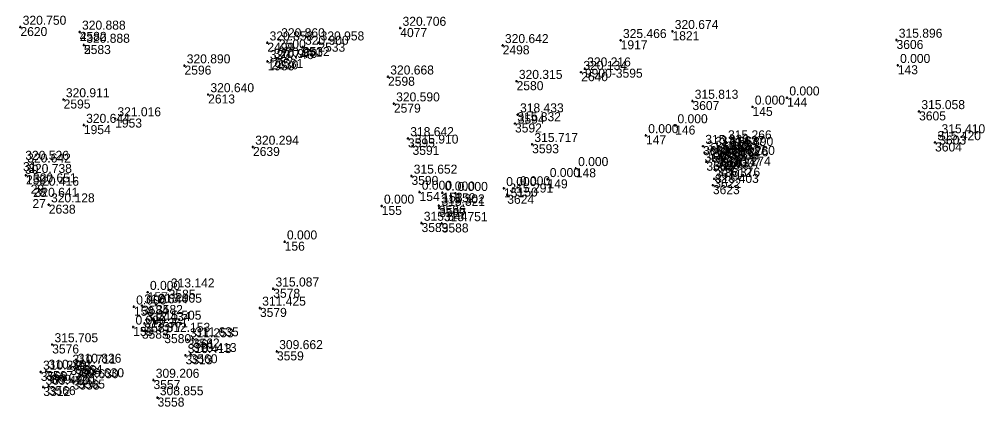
# Model space of a CAD drawing. Extents: x -829398 to -819400, y -1074439 to -1067977.
# Drawn here: x -822167.5 to -822039.2, y -1070434.8 to -1070383.2 of the extents above; entities that cross this region are included whole.
import ezdxf

# ---------------------------------------------------------------- set-up
doc = ezdxf.new("R2010")
doc.units = 0
for name, color, linetype in [('Vrstva 60', 7, 'Continuous'), ('Vrstva 61', 7, 'Continuous'), ('Čísla bodů_doměření_2012', 7, 'Continuous')]:
    doc.layers.add(name, color=color, linetype=linetype)

# ---------------------------------------------------------------- blocks, each defined once
blk = doc.blocks.new('BOD')
at = {"layer": 'Čísla bodů_doměření_2012'}
for p, q in [((-0.15, 0), (0.15, 0)), ((0, -0.15), (0, 0.15))]:
    blk.add_line(p, q, dxfattribs=at)

msp = doc.modelspace()

# ---------------------------------------------------------------- linework, layer by layer
at = {"layer": 'Vrstva 60'}
for p, q in [((-822159.452, -1070384.883), (-822159.452, -1070384.883)), ((-822158.891, -1070386.632), (-822158.891, -1070386.632)), ((-822166.994, -1070402.209), (-822166.994, -1070402.209)), ((-822166.738, -1070402.566), (-822166.738, -1070402.566)), ((-822166.602, -1070403.954), (-822166.602, -1070403.954)), ((-822165.976, -1070405.205), (-822165.976, -1070405.205)), ((-822165.655, -1070405.655), (-822165.655, -1070405.655)), ((-822165.745, -1070407.128), (-822165.745, -1070407.128)), ((-822163.57, -1070407.871), (-822163.57, -1070407.871)), ((-822152.348, -1070424.142), (-822152.348, -1070424.142))]:
    msp.add_line(p, q, dxfattribs=at)

# ---------------------------------------------------------------- block references
for p in [(-822167.339, -1070384.234), (-822167.339, -1070384.234), (-822159.452, -1070384.883), (-822159.452, -1070384.883), (-822116.841, -1070384.375), (-822116.841, -1070384.375), (-822080.654, -1070384.797), (-822080.654, -1070384.797), (-822134.514, -1070386.32), (-822134.514, -1070386.32), (-822132.977, -1070385.896), (-822132.977, -1070385.896), (-822127.733, -1070386.319), (-822127.733, -1070386.319), (-822087.54, -1070385.997), (-822087.54, -1070385.997), (-822050.873, -1070385.957), (-822050.873, -1070385.957), (-822158.891, -1070386.632), (-822158.891, -1070386.632), (-822129.805, -1070386.892), (-822129.805, -1070386.892), (-822103.228, -1070386.673), (-822103.228, -1070386.673), (-822134.474, -1070388.804), (-822134.474, -1070388.804), (-822133.965, -1070388.656), (-822133.965, -1070388.656), (-822133.301, -1070388.477), (-822133.301, -1070388.477), (-822145.528, -1070389.37), (-822145.528, -1070389.37), (-822092.295, -1070389.776), (-822050.7, -1070389.32), (-822118.474, -1070390.852), (-822118.474, -1070390.852), (-822101.38, -1070391.441), (-822101.38, -1070391.441), (-822092.801, -1070390.246), (-822092.801, -1070390.246), (-822161.597, -1070393.881), (-822161.597, -1070393.881), (-822142.382, -1070393.209), (-822142.382, -1070393.209), (-822065.42, -1070393.64), (-822117.689, -1070394.432), (-822117.689, -1070394.432), (-822077.999, -1070394.085), (-822077.999, -1070394.085), (-822070.01, -1070394.86), (-822154.748, -1070396.413), (-822154.748, -1070396.413), (-822101.221, -1070395.889), (-822101.221, -1070395.889), (-822047.871, -1070395.461), (-822047.871, -1070395.461), (-822158.903, -1070397.288), (-822158.903, -1070397.288), (-822101.591, -1070397.069), (-822101.591, -1070397.069), (-822080.29, -1070397.34), (-822115.815, -1070399.057), (-822115.815, -1070399.057), (-822084.18, -1070398.66), (-822045.189, -1070398.673), (-822045.189, -1070398.673), (-822136.424, -1070400.196), (-822136.424, -1070400.196), (-822115.215, -1070400.049), (-822115.215, -1070400.049), (-822099.314, -1070399.832), (-822099.314, -1070399.832), (-822076.593, -1070400.085), (-822076.593, -1070400.085), (-822075.269, -1070400.347), (-822075.269, -1070400.347), (-822074.547, -1070400.254), (-822074.547, -1070400.254), (-822073.574, -1070399.48), (-822073.574, -1070399.48), (-822073.363, -1070400.355), (-822073.363, -1070400.355), (-822045.747, -1070399.596), (-822045.747, -1070399.596), (-822076.397, -1070400.951), (-822076.397, -1070400.951), (-822075.054, -1070401.646), (-822075.054, -1070401.646), (-822074.355, -1070401.501), (-822074.355, -1070401.501), (-822073.998, -1070401.732), (-822073.998, -1070401.732), (-822073.149, -1070401.556), (-822073.149, -1070401.556), (-822093.5, -1070403.04), (-822076.147, -1070402.16), (-822076.147, -1070402.16), (-822075.25, -1070402.009), (-822075.25, -1070402.009), (-822073.693, -1070402.984), (-822073.693, -1070402.984), (-822166.602, -1070403.954), (-822166.602, -1070403.954), (-822115.356, -1070404.047), (-822115.356, -1070404.047), (-822075.047, -1070403.213), (-822075.047, -1070403.213), (-822101.24, -1070405.59), (-822097.27, -1070404.5), (-822075.282, -1070405.278), (-822075.282, -1070405.278), (-822075.103, -1070404.437), (-822075.103, -1070404.437), (-822114.28, -1070406.19), (-822111.24, -1070406.29), (-822109.52, -1070406.35), (-822103.06, -1070405.7), (-822102.62, -1070406.559), (-822102.62, -1070406.559), (-822163.57, -1070407.871), (-822163.57, -1070407.871), (-822119.31, -1070408.04), (-822111.722, -1070408.005), (-822111.722, -1070408.005), (-822111.669, -1070408.332), (-822111.669, -1070408.332), (-822114.016, -1070410.32), (-822114.016, -1070410.32), (-822111.337, -1070410.372), (-822111.337, -1070410.372), (-822132.21, -1070412.8), (-822150.42, -1070419.52), (-822147.636, -1070419.195), (-822147.636, -1070419.195), (-822133.729, -1070419.066), (-822133.729, -1070419.066), (-822152.25, -1070421.46), (-822151.174, -1070421.312), (-822151.174, -1070421.312), (-822149.312, -1070421.225), (-822149.312, -1070421.225), (-822135.496, -1070421.615), (-822135.496, -1070421.615), (-822149.378, -1070423.482), (-822149.378, -1070423.482), (-822152.34, -1070424.14), (-822151.196, -1070424.512), (-822151.196, -1070424.512), (-822150.848, -1070423.667), (-822150.848, -1070423.667), (-822148.215, -1070425.1), (-822148.215, -1070425.1), (-822145.109, -1070425.829), (-822145.109, -1070425.829), (-822144.424, -1070425.689), (-822144.424, -1070425.689), (-822163.115, -1070426.481), (-822163.115, -1070426.481), (-822133.238, -1070427.4), (-822133.238, -1070427.4), (-822145.391, -1070427.922), (-822145.391, -1070427.922), (-822144.706, -1070427.782), (-822144.706, -1070427.782), (-822160.72, -1070429.338), (-822160.72, -1070429.338), (-822160.017, -1070429.211), (-822160.017, -1070429.211), (-822164.634, -1070430.134), (-822164.634, -1070430.134), (-822163.904, -1070430.012), (-822163.904, -1070430.012), (-822160.396, -1070431.275), (-822160.396, -1070431.275), (-822159.668, -1070431.143), (-822159.668, -1070431.143), (-822149.649, -1070431.216), (-822149.649, -1070431.216), (-822164.299, -1070432.14), (-822164.299, -1070432.14), (-822163.569, -1070432.018), (-822163.569, -1070432.018), (-822149.107, -1070433.546), (-822149.107, -1070433.546)]:
    msp.add_blockref('BOD', p, dxfattribs=at)

# ---------------------------------------------------------------- texts
for s, p in [('2620', (-822167.339, -1070385.434)), ('4', (-822159.452, -1070386.083)), ('2582', (-822159.452, -1070386.083)), ('4077', (-822116.841, -1070385.575)), ('1821', (-822080.654, -1070385.997)), ('2500', (-822132.977, -1070387.096)), ('1917', (-822087.54, -1070387.197)), ('3606', (-822050.873, -1070387.157)), ('5', (-822158.891, -1070387.832)), ('2583', (-822158.891, -1070387.832)), ('2499', (-822134.514, -1070387.52)), ('2532', (-822129.805, -1070388.092)), ('2533', (-822127.733, -1070387.519)), ('2498', (-822103.228, -1070387.873)), ('2530', (-822133.965, -1070389.856)), ('2531', (-822133.301, -1070389.677)), ('2596', (-822145.528, -1070390.57)), ('1950', (-822134.474, -1070390.004)), ('9900-3595', (-822092.295, -1070390.976)), ('143', (-822050.7, -1070390.52)), ('2598', (-822118.474, -1070392.052)), ('2640', (-822092.801, -1070391.446)), ('2580', (-822101.38, -1070392.641)), ('2595', (-822161.597, -1070395.081)), ('2613', (-822142.382, -1070394.409)), ('144', (-822065.42, -1070394.84)), ('2579', (-822117.689, -1070395.632)), ('3607', (-822077.999, -1070395.285)), ('145', (-822070.01, -1070396.06)), ('1953', (-822154.748, -1070397.613)), ('3594', (-822101.221, -1070397.089)), ('3605', (-822047.871, -1070396.661)), ('1954', (-822158.903, -1070398.488)), ('3592', (-822101.591, -1070398.269)), ('146', (-822080.29, -1070398.54)), ('3595', (-822115.815, -1070400.257)), ('147', (-822084.18, -1070399.86)), ('3603', (-822045.189, -1070399.873)), ('2639', (-822136.424, -1070401.396)), ('3591', (-822115.215, -1070401.249)), ('3593', (-822099.314, -1070401.032)), ('3608', (-822076.593, -1070401.285)), ('3621', (-822074.547, -1070401.454)), ('3615', (-822073.574, -1070400.68)), ('3604', (-822045.747, -1070400.796)), ('3617', (-822076.397, -1070402.151)), ('3618', (-822075.269, -1070401.547)), ('3620', (-822074.355, -1070402.701)), ('3616', (-822073.363, -1070401.555)), ('3614', (-822073.149, -1070402.756)), ('31', (-822166.994, -1070403.409)), ('30', (-822166.738, -1070403.766)), ('3609', (-822076.147, -1070403.36)), ('3610', (-822075.25, -1070403.209)), ('3619', (-822075.054, -1070402.846)), ('3613', (-822073.998, -1070402.932)), ('2597', (-822166.602, -1070405.154)), ('1', (-822166.602, -1070405.154)), ('3590', (-822115.356, -1070405.247)), ('148', (-822093.5, -1070404.24)), ('3611', (-822075.047, -1070404.413)), ('3612', (-822073.693, -1070404.184)), ('29', (-822165.976, -1070406.405)), ('149', (-822097.27, -1070405.7)), ('3623', (-822075.282, -1070406.478)), ('3622', (-822075.103, -1070405.637)), ('28', (-822165.655, -1070406.855)), ('154', (-822114.28, -1070407.39)), ('153', (-822111.24, -1070407.49)), ('152', (-822109.52, -1070407.55)), ('151', (-822103.06, -1070406.9)), ('3624', (-822102.62, -1070407.759)), ('150', (-822101.24, -1070406.79)), ('27', (-822165.745, -1070408.328)), ('26', (-822163.57, -1070409.071)), ('2638', (-822163.57, -1070409.071)), ('3586', (-822111.722, -1070409.205)), ('155', (-822119.31, -1070409.24)), ('3587', (-822111.669, -1070409.532)), ('3589', (-822114.016, -1070411.52)), ('3588', (-822111.337, -1070411.572)), ('156', (-822132.21, -1070414)), ('157', (-822150.42, -1070420.72)), ('3585', (-822147.636, -1070420.395)), ('3578', (-822133.729, -1070420.266)), ('158', (-822152.25, -1070422.66)), ('3584', (-822151.174, -1070422.512)), ('3582', (-822149.312, -1070422.425)), ('3579', (-822135.496, -1070422.815)), ('139', (-822152.348, -1070425.342)), ('159', (-822152.34, -1070425.34)), ('3583', (-822151.196, -1070425.712)), ('3581', (-822150.848, -1070424.867)), ('3577', (-822149.378, -1070424.682)), ('3580', (-822148.215, -1070426.3)), ('3561', (-822145.109, -1070427.029)), ('3562', (-822144.424, -1070426.889)), ('3576', (-822163.115, -1070427.681)), ('3313', (-822145.391, -1070429.122)), ('3560', (-822144.706, -1070428.982)), ('3559', (-822133.238, -1070428.6)), ('3563', (-822160.72, -1070430.538)), ('3564', (-822160.017, -1070430.411)), ('3568', (-822164.634, -1070431.334)), ('3567', (-822163.904, -1070431.212)), ('3565', (-822159.668, -1070432.343)), ('3312', (-822164.299, -1070433.34)), ('3566', (-822163.569, -1070433.218)), ('3538', (-822160.396, -1070432.475)), ('3557', (-822149.649, -1070432.416)), ('3558', (-822149.107, -1070434.746))]:
    msp.add_text(s, height=1.2, dxfattribs=at).set_placement(p)
at = {"layer": 'Vrstva 61'}
for s, p in [('320.750', (-822167.039, -1070383.934)), ('320.888', (-822159.152, -1070384.583)), ('320.888', (-822159.152, -1070384.583)), ('320.706', (-822116.541, -1070384.075)), ('320.674', (-822080.354, -1070384.497)), ('320.858', (-822134.214, -1070386.02)), ('320.860', (-822132.677, -1070385.596)), ('320.958', (-822127.433, -1070386.019)), ('325.466', (-822087.24, -1070385.697)), ('315.896', (-822050.573, -1070385.657)), ('320.888', (-822158.591, -1070386.332)), ('320.888', (-822158.591, -1070386.332)), ('320.900', (-822129.505, -1070386.592)), ('320.642', (-822102.928, -1070386.373)), ('320.746', (-822134.174, -1070388.504)), ('320.979', (-822133.665, -1070388.356)), ('320.951', (-822133.001, -1070388.177)), ('320.890', (-822145.228, -1070389.07)), ('320.134', (-822092.501, -1070389.946)), ('320.216', (-822091.995, -1070389.476)), ('0.000', (-822050.4, -1070389.02)), ('320.668', (-822118.174, -1070390.552)), ('320.315', (-822101.08, -1070391.141)), ('320.911', (-822161.297, -1070393.581)), ('320.640', (-822142.082, -1070392.909)), ('315.813', (-822077.699, -1070393.785)), ('0.000', (-822065.12, -1070393.34)), ('320.590', (-822117.389, -1070394.132)), ('0.000', (-822069.71, -1070394.56)), ('321.016', (-822154.448, -1070396.113)), ('318.433', (-822100.921, -1070395.589)), ('315.058', (-822047.571, -1070395.161)), ('320.644', (-822158.603, -1070396.988)), ('315.832', (-822101.291, -1070396.769)), ('0.000', (-822079.99, -1070397.04)), ('318.642', (-822115.515, -1070398.757)), ('0.000', (-822083.88, -1070398.36)), ('315.410', (-822044.889, -1070398.373)), ('320.294', (-822136.124, -1070399.896)), ('315.910', (-822114.915, -1070399.749)), ('315.717', (-822099.014, -1070399.532)), ('315.330', (-822076.293, -1070399.785)), ('314.664', (-822074.969, -1070400.047)), ('314.637', (-822074.247, -1070399.954)), ('315.266', (-822073.274, -1070399.18)), ('314.890', (-822073.063, -1070400.055)), ('315.420', (-822045.447, -1070399.296)), ('314.965', (-822076.097, -1070400.651)), ('314.632', (-822074.754, -1070401.346)), ('314.617', (-822074.055, -1070401.201)), ('315.276', (-822073.698, -1070401.432)), ('315.260', (-822072.849, -1070401.256)), ('320.526', (-822166.694, -1070401.909)), ('320.642', (-822166.438, -1070402.266)), ('0.000', (-822093.2, -1070402.74)), ('315.300', (-822075.847, -1070401.86)), ('315.294', (-822074.95, -1070401.709)), ('315.274', (-822073.393, -1070402.684)), ('320.738', (-822166.302, -1070403.654)), ('320.738', (-822166.302, -1070403.654)), ('315.652', (-822115.056, -1070403.747)), ('315.307', (-822074.747, -1070402.913)), ('320.651', (-822165.676, -1070404.905)), ('320.416', (-822165.355, -1070405.355)), ('0.000', (-822100.94, -1070405.29)), ('0.000', (-822096.97, -1070404.2)), ('315.403', (-822074.982, -1070404.978)), ('315.376', (-822074.803, -1070404.137)), ('0.000', (-822113.98, -1070405.89)), ('0.000', (-822110.94, -1070405.99)), ('0.000', (-822109.22, -1070406.05)), ('0.000', (-822102.76, -1070405.4)), ('315.291', (-822102.32, -1070406.259)), ('320.641', (-822165.445, -1070406.828)), ('320.128', (-822163.27, -1070407.571)), ('320.128', (-822163.27, -1070407.571)), ('0.000', (-822119.01, -1070407.74)), ('315.302', (-822111.422, -1070407.705)), ('315.321', (-822111.369, -1070408.032)), ('315.544', (-822113.716, -1070410.02)), ('315.751', (-822111.037, -1070410.072)), ('0.000', (-822131.91, -1070412.5)), ('0.000', (-822150.12, -1070419.22)), ('313.142', (-822147.336, -1070418.895)), ('315.087', (-822133.429, -1070418.766)), ('0.000', (-822151.95, -1070421.16)), ('312.644', (-822150.874, -1070421.012)), ('313.005', (-822149.012, -1070420.925)), ('311.425', (-822135.196, -1070421.315)), ('315.505', (-822149.078, -1070423.182)), ('0.000', (-822152.048, -1070423.842)), ('0.000', (-822152.04, -1070423.84)), ('312.361', (-822150.896, -1070424.212)), ('312.434', (-822150.548, -1070423.367)), ('312.153', (-822147.915, -1070424.8)), ('311.253', (-822144.809, -1070425.529)), ('311.635', (-822144.124, -1070425.389)), ('315.705', (-822162.815, -1070426.181)), ('309.662', (-822132.938, -1070427.1)), ('310.413', (-822145.091, -1070427.622)), ('310.413', (-822144.406, -1070427.482)), ('310.361', (-822163.604, -1070429.712)), ('310.711', (-822160.42, -1070429.038)), ('310.826', (-822159.717, -1070428.911)), ('310.219', (-822164.334, -1070429.834)), ('309.630', (-822160.096, -1070430.975)), ('309.630', (-822159.368, -1070430.843)), ('309.206', (-822149.349, -1070430.916)), ('309.420', (-822163.999, -1070431.84)), ('309.420', (-822163.269, -1070431.718)), ('308.855', (-822148.807, -1070433.246))]:
    msp.add_text(s, height=1.2, dxfattribs=at).set_placement(p)

doc.saveas('drawing.dxf')
